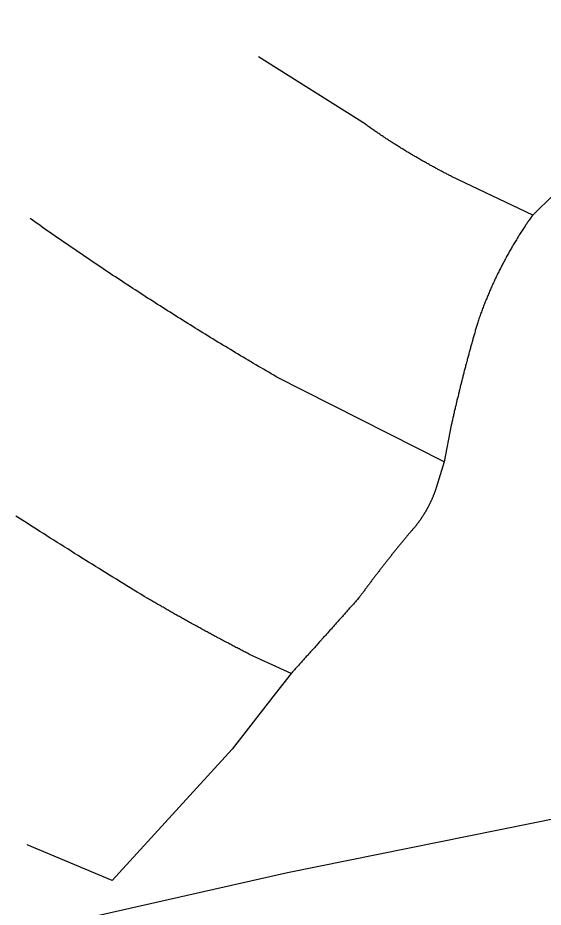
# Model space of a CAD drawing. Extents: x 1268485 to 1426702, y 514839 to 616766.
# Drawn here: x 1365093 to 1365614, y 575192 to 576074 of the extents above; entities that cross this region are included whole.
import ezdxf

# ---------------------------------------------------------------- set-up
doc = ezdxf.new("R2010")
doc.units = 0
doc.layers.add('Old_Level_35', color=7, linetype='Continuous')
doc.layers.add('Old_Level_56', color=7, linetype='Continuous')

msp = doc.modelspace()

# ---------------------------------------------------------------- linework, layer by layer
at = {"layer": 'Old_Level_35'}
for p, q in [((1365437.62, 575968.337), (1365331.608, 576035.389)), ((1365603.507, 575878.114), (1365523.024, 575916.664)), ((1365624.422, 575898.671), (1365603.507, 575878.114)), ((1365515.745, 575633.743), (1365349.242, 575717.917)), ((1365522.716, 575669.883), (1365515.745, 575633.743)), ((1365515.745, 575633.743), (1365507.85, 575607.804)), ((1365363.904, 575423.616), (1365322.791, 575442.635)), ((1365186.534, 575218.513), (1365102.155, 575253.935))]:
    msp.add_line(p, q, dxfattribs=at)
for points in [[(1365523.024, 575916.664), (1365522.101, 575917.176), (1365521.281, 575917.638), (1365520.358, 575918.048), (1365519.538, 575918.561), (1365518.513, 575919.022), (1365517.59, 575919.432), (1365516.77, 575919.944), (1365515.847, 575920.355), (1365515.027, 575920.867), (1365514.104, 575921.329), (1365513.079, 575921.79), (1365512.259, 575922.252), (1365511.336, 575922.764), (1365510.516, 575923.174), (1365509.593, 575923.687), (1365508.773, 575924.2), (1365507.85, 575924.61), (1365507.03, 575925.122), (1365506.107, 575925.635), (1365505.082, 575926.045), (1365504.262, 575926.558), (1365503.339, 575927.07), (1365502.519, 575927.583), (1365501.596, 575927.993), (1365500.776, 575928.506), (1365499.853, 575929.018), (1365499.033, 575929.479), (1365498.11, 575929.992), (1365497.29, 575930.505), (1365496.367, 575931.017), (1365495.547, 575931.427), (1365494.624, 575931.94), (1365493.702, 575932.453), (1365492.881, 575932.914), (1365491.959, 575933.427), (1365491.138, 575933.991), (1365490.216, 575934.503), (1365489.395, 575935.016), (1365488.473, 575935.478), (1365487.653, 575935.99), (1365486.73, 575936.503), (1365485.91, 575937.015), (1365484.987, 575937.476), (1365484.167, 575938.041), (1365483.244, 575938.553), (1365482.424, 575939.066), (1365481.501, 575939.579), (1365480.578, 575940.142), (1365479.758, 575940.604), (1365478.835, 575941.116), (1365478.015, 575941.68), (1365477.297, 575942.193), (1365476.375, 575942.757), (1365475.452, 575943.27), (1365474.632, 575943.73), (1365473.709, 575944.295), (1365472.889, 575944.807), (1365471.966, 575945.371), (1365471.146, 575945.884), (1365470.326, 575946.448), (1365469.505, 575947.011), (1365468.583, 575947.524), (1365467.763, 575948.088), (1365466.84, 575948.549), (1365466.02, 575949.114), (1365465.199, 575949.677), (1365464.379, 575950.241), (1365463.456, 575950.754), (1365462.636, 575951.317), (1365461.919, 575951.882), (1365460.996, 575952.445), (1365460.176, 575952.958), (1365459.253, 575953.522), (1365458.33, 575954.086), (1365457.612, 575954.65), (1365456.792, 575955.213), (1365455.869, 575955.726), (1365455.152, 575956.29), (1365454.229, 575956.854), (1365453.409, 575957.418), (1365452.486, 575957.931), (1365451.768, 575958.494), (1365450.846, 575959.109), (1365450.025, 575959.674), (1365449.205, 575960.237), (1365448.385, 575960.801), (1365447.462, 575961.365), (1365446.745, 575961.929), (1365445.924, 575962.493), (1365445.002, 575963.057), (1365444.284, 575963.621), (1365443.361, 575964.236), (1365442.541, 575964.8), (1365441.721, 575965.363), (1365440.901, 575965.928), (1365440.08, 575966.543), (1365439.26, 575967.106), (1365438.338, 575967.671), (1365437.62, 575968.337)], [(1365349.242, 575717.917), (1365346.782, 575719.455), (1365344.219, 575720.941), (1365341.758, 575722.377), (1365339.092, 575723.864), (1365336.632, 575725.35), (1365334.171, 575726.837), (1365331.608, 575728.323), (1365329.045, 575729.81), (1365326.482, 575731.297), (1365324.021, 575732.834), (1365321.458, 575734.321), (1365318.997, 575735.808), (1365316.332, 575737.295), (1365313.871, 575738.833), (1365311.41, 575740.319), (1365308.847, 575741.806), (1365306.387, 575743.292), (1365303.926, 575744.882), (1365301.363, 575746.368), (1365298.902, 575747.855), (1365296.339, 575749.444), (1365293.776, 575750.931), (1365291.213, 575752.417), (1365288.752, 575754.006), (1365286.291, 575755.493), (1365283.728, 575757.082), (1365281.268, 575758.568), (1365278.704, 575760.106), (1365276.244, 575761.644), (1365273.783, 575763.182), (1365271.22, 575764.772), (1365268.759, 575766.31), (1365266.299, 575767.796), (1365263.736, 575769.385), (1365261.378, 575770.923), (1365258.917, 575772.512), (1365256.354, 575774.05), (1365253.893, 575775.639), (1365251.33, 575777.177), (1365248.869, 575778.766), (1365246.409, 575780.304), (1365243.846, 575781.894), (1365241.488, 575783.431), (1365239.027, 575785.02), (1365236.464, 575786.558), (1365234.003, 575788.198), (1365231.543, 575789.736), (1365229.082, 575791.326), (1365226.621, 575792.864), (1365224.161, 575794.504), (1365221.597, 575796.042), (1365219.239, 575797.683), (1365216.779, 575799.271), (1365214.216, 575800.861), (1365211.858, 575802.45), (1365209.397, 575804.039), (1365206.834, 575805.628), (1365204.476, 575807.268), (1365202.015, 575808.858), (1365199.452, 575810.498), (1365197.094, 575812.087), (1365194.633, 575813.677), (1365192.173, 575815.317), (1365189.712, 575816.957), (1365187.251, 575818.546), (1365184.893, 575820.187), (1365182.33, 575821.827), (1365179.972, 575823.417), (1365177.511, 575825.057), (1365175.153, 575826.697), (1365172.59, 575828.338), (1365170.232, 575829.927), (1365167.771, 575831.567), (1365165.413, 575833.259), (1365162.85, 575834.9), (1365160.492, 575836.488), (1365158.031, 575838.18), (1365155.673, 575839.821), (1365153.11, 575841.461), (1365150.752, 575843.102), (1365148.394, 575844.742), (1365145.831, 575846.433), (1365143.473, 575848.074), (1365141.115, 575849.766), (1365138.654, 575851.457), (1365136.296, 575853.047), (1365133.835, 575854.738), (1365131.375, 575856.43), (1365129.016, 575858.07), (1365126.658, 575859.762), (1365124.3, 575861.454), (1365121.737, 575863.145), (1365119.379, 575864.837), (1365117.021, 575866.478), (1365114.663, 575868.169), (1365112.1, 575869.861), (1365109.742, 575871.552), (1365107.383, 575873.244), (1365105.025, 575874.936)], [(1365603.507, 575878.114), (1365602.789, 575877.14), (1365601.969, 575876.115), (1365601.354, 575875.141), (1365600.636, 575874.115), (1365600.021, 575873.193), (1365599.201, 575872.167), (1365598.586, 575871.194), (1365597.868, 575870.168), (1365597.253, 575869.194), (1365596.535, 575868.169), (1365595.92, 575867.195), (1365595.202, 575866.118), (1365594.485, 575865.145), (1365593.87, 575864.119), (1365593.254, 575863.145), (1365592.537, 575862.12), (1365591.922, 575861.044), (1365591.204, 575860.069), (1365590.589, 575859.044), (1365589.974, 575858.019), (1365589.256, 575856.993), (1365588.641, 575856.02), (1365588.026, 575854.943), (1365587.41, 575853.918), (1365586.795, 575852.892), (1365586.078, 575851.867), (1365585.462, 575850.791), (1365584.847, 575849.766), (1365584.232, 575848.741), (1365583.617, 575847.664), (1365583.002, 575846.638), (1365582.489, 575845.613), (1365581.874, 575844.588), (1365581.259, 575843.512), (1365580.644, 575842.435), (1365580.029, 575841.359), (1365579.516, 575840.384), (1365578.901, 575839.308), (1365578.286, 575838.231), (1365577.67, 575837.206), (1365577.158, 575836.13), (1365576.543, 575835.053), (1365576.03, 575833.977), (1365575.415, 575832.952), (1365574.8, 575831.875), (1365574.287, 575830.798), (1365573.672, 575829.671), (1365573.159, 575828.645), (1365572.647, 575827.568), (1365572.031, 575826.492), (1365571.519, 575825.415), (1365570.904, 575824.288), (1365570.391, 575823.262), (1365569.878, 575822.186), (1365569.263, 575821.059), (1365568.751, 575819.982), (1365568.238, 575818.956), (1365567.725, 575817.829), (1365567.213, 575816.752), (1365566.598, 575815.625), (1365566.085, 575814.548), (1365565.675, 575813.42), (1365565.162, 575812.395), (1365564.65, 575811.267), (1365564.137, 575810.191), (1365563.624, 575809.063), (1365563.112, 575807.935), (1365562.599, 575806.858), (1365562.086, 575805.73), (1365561.676, 575804.603), (1365561.164, 575803.475), (1365560.754, 575802.45), (1365560.241, 575801.322), (1365559.728, 575800.194), (1365559.216, 575799.066), (1365558.703, 575797.938), (1365558.396, 575796.862), (1365557.883, 575795.735), (1365557.37, 575794.607), (1365556.96, 575793.479), (1365556.55, 575792.351), (1365556.14, 575791.274), (1365555.627, 575790.146), (1365555.217, 575789.019), (1365554.705, 575787.891), (1365554.397, 575786.763), (1365553.884, 575785.635), (1365553.474, 575784.457), (1365552.962, 575783.329), (1365552.654, 575782.201), (1365552.244, 575781.073), (1365551.731, 575779.946), (1365551.424, 575778.818), (1365551.014, 575777.638), (1365550.604, 575776.511), (1365550.091, 575775.383), (1365549.783, 575774.255), (1365549.373, 575773.076), (1365548.963, 575771.949)], [(1365548.963, 575771.949), (1365548.656, 575770.923), (1365548.348, 575769.898), (1365548.143, 575768.873), (1365547.733, 575767.898), (1365547.528, 575766.822), (1365547.22, 575765.797), (1365546.913, 575764.772), (1365546.605, 575763.746), (1365546.4, 575762.772), (1365545.99, 575761.696), (1365545.785, 575760.671), (1365545.477, 575759.696), (1365545.17, 575758.62), (1365544.862, 575757.646), (1365544.657, 575756.57), (1365544.247, 575755.544), (1365544.042, 575754.57), (1365543.734, 575753.494), (1365543.427, 575752.519), (1365543.119, 575751.443), (1365542.914, 575750.418), (1365542.607, 575749.444), (1365542.299, 575748.368), (1365541.991, 575747.393), (1365541.786, 575746.317), (1365541.376, 575745.292), (1365541.171, 575744.266), (1365540.864, 575743.241), (1365540.659, 575742.267), (1365540.351, 575741.191), (1365540.043, 575740.165), (1365539.736, 575739.14), (1365539.531, 575738.115), (1365539.223, 575737.038), (1365538.916, 575736.064), (1365538.608, 575734.987), (1365538.403, 575734.014), (1365538.095, 575732.937), (1365537.89, 575731.963), (1365537.48, 575730.886), (1365537.275, 575729.861), (1365536.968, 575728.888), (1365536.763, 575727.811), (1365536.455, 575726.837), (1365536.25, 575725.76), (1365536.045, 575724.735), (1365535.635, 575723.71), (1365535.327, 575722.684), (1365535.122, 575721.608), (1365534.917, 575720.634), (1365534.609, 575719.558), (1365534.404, 575718.583), (1365534.097, 575717.507), (1365533.892, 575716.482), (1365533.584, 575715.457), (1365533.277, 575714.431), (1365532.969, 575713.354), (1365532.764, 575712.329), (1365532.456, 575711.304), (1365532.251, 575710.228), (1365532.046, 575709.253), (1365531.739, 575708.177), (1365531.534, 575707.203), (1365531.226, 575706.127), (1365531.021, 575705.102), (1365530.713, 575704.076), (1365530.508, 575703.051), (1365530.201, 575702.026), (1365529.996, 575701.001), (1365529.791, 575699.924), (1365529.483, 575698.898), (1365529.278, 575697.873), (1365528.971, 575696.797), (1365528.765, 575695.823), (1365528.458, 575694.746), (1365528.253, 575693.772), (1365528.048, 575692.696), (1365527.74, 575691.619), (1365527.535, 575690.645), (1365527.228, 575689.568), (1365527.023, 575688.543), (1365526.715, 575687.518), (1365526.51, 575686.442), (1365526.202, 575685.417), (1365525.997, 575684.391), (1365525.792, 575683.366), (1365525.485, 575682.289), (1365525.382, 575681.264), (1365525.075, 575680.239), (1365524.87, 575679.213), (1365524.664, 575678.188), (1365524.357, 575677.112), (1365524.152, 575676.087), (1365523.844, 575675.061), (1365523.639, 575673.984), (1365523.332, 575673.011), (1365523.229, 575671.934), (1365523.024, 575670.858), (1365522.716, 575669.883)], [(1365507.85, 575607.804), (1365507.748, 575607.394), (1365507.543, 575606.932), (1365507.338, 575606.42), (1365507.235, 575606.01), (1365507.133, 575605.549), (1365506.825, 575605.087), (1365506.722, 575604.626), (1365506.62, 575604.164), (1365506.415, 575603.703), (1365506.21, 575603.242), (1365506.107, 575602.831), (1365505.902, 575602.37), (1365505.8, 575601.858), (1365505.595, 575601.448), (1365505.39, 575600.986), (1365505.287, 575600.576), (1365504.979, 575600.115), (1365504.877, 575599.602), (1365504.672, 575599.192), (1365504.467, 575598.73), (1365504.262, 575598.32), (1365504.159, 575597.859), (1365503.852, 575597.449), (1365503.749, 575596.987), (1365503.544, 575596.577), (1365503.339, 575596.116), (1365503.134, 575595.604), (1365502.826, 575595.194), (1365502.724, 575594.732), (1365502.519, 575594.322), (1365502.211, 575593.861), (1365502.109, 575593.451), (1365501.904, 575592.989), (1365501.596, 575592.579), (1365501.494, 575592.118), (1365501.289, 575591.708), (1365500.981, 575591.298), (1365500.878, 575590.888), (1365500.673, 575590.426), (1365500.366, 575590.016), (1365500.161, 575589.555), (1365499.853, 575589.145), (1365499.751, 575588.683), (1365499.546, 575588.273), (1365499.238, 575587.863), (1365499.033, 575587.453), (1365498.725, 575586.992), (1365498.52, 575586.581), (1365498.213, 575586.171), (1365498.11, 575585.761), (1365497.905, 575585.299), (1365497.598, 575584.889), (1365497.393, 575584.479), (1365497.085, 575584.069), (1365496.88, 575583.608), (1365496.675, 575583.249), (1365496.367, 575582.788), (1365496.162, 575582.378), (1365495.855, 575582.019), (1365495.65, 575581.558), (1365495.342, 575581.198), (1365495.137, 575580.737), (1365494.829, 575580.378), (1365494.522, 575579.917), (1365494.214, 575579.507), (1365494.009, 575579.148), (1365493.702, 575578.738), (1365493.497, 575578.328), (1365493.291, 575577.918), (1365492.984, 575577.507), (1365492.779, 575577.149), (1365492.369, 575576.687), (1365492.164, 575576.329), (1365491.856, 575575.919), (1365491.651, 575575.509), (1365491.241, 575575.149), (1365491.036, 575574.739), (1365490.728, 575574.329), (1365490.523, 575573.919), (1365490.113, 575573.561), (1365489.908, 575573.201), (1365489.601, 575572.791), (1365489.293, 575572.381), (1365488.985, 575572.023), (1365488.78, 575571.613), (1365488.37, 575571.253), (1365488.165, 575570.895), (1365487.858, 575570.485), (1365487.55, 575570.126), (1365487.242, 575569.767), (1365486.832, 575569.305), (1365486.627, 575568.947), (1365486.217, 575568.588), (1365486.012, 575568.178), (1365485.705, 575567.819), (1365485.397, 575567.512), (1365485.089, 575567.101), (1365484.782, 575566.742), (1365484.474, 575566.384)], [(1365221.7, 575497.999), (1365218.214, 575500.1), (1365214.831, 575502.253), (1365211.345, 575504.356), (1365207.859, 575506.457), (1365204.373, 575508.559), (1365200.99, 575510.712), (1365197.504, 575512.814), (1365194.018, 575514.916), (1365190.635, 575517.12), (1365187.149, 575519.273), (1365183.765, 575521.375), (1365180.279, 575523.476), (1365176.794, 575525.629), (1365173.41, 575527.834), (1365169.924, 575529.935), (1365166.541, 575532.088), (1365162.953, 575534.241), (1365159.467, 575536.395), (1365156.083, 575538.497), (1365152.597, 575540.701), (1365149.214, 575542.803), (1365145.728, 575545.007), (1365142.345, 575547.211), (1365138.859, 575549.313), (1365135.476, 575551.518), (1365131.99, 575553.671), (1365128.606, 575555.824), (1365125.12, 575557.977), (1365121.737, 575560.181), (1365118.354, 575562.385), (1365114.868, 575564.538), (1365111.485, 575566.742), (1365107.999, 575568.947), (1365104.615, 575571.151), (1365101.232, 575573.304), (1365097.746, 575575.509), (1365094.363, 575577.713), (1365090.979, 575579.866)], [(1365484.474, 575566.384), (1365483.859, 575565.666), (1365483.346, 575565.051), (1365482.731, 575564.384), (1365482.219, 575563.769), (1365481.604, 575563.051), (1365481.091, 575562.436), (1365480.476, 575561.77), (1365479.963, 575561.103), (1365479.45, 575560.437), (1365478.835, 575559.822), (1365478.425, 575559.104), (1365477.708, 575558.489), (1365477.297, 575557.822), (1365476.785, 575557.207), (1365476.17, 575556.49), (1365475.657, 575555.874), (1365475.042, 575555.208), (1365474.529, 575554.491), (1365474.017, 575553.876), (1365473.401, 575553.209), (1365472.889, 575552.543), (1365472.376, 575551.876), (1365471.761, 575551.21), (1365471.248, 575550.543), (1365470.736, 575549.877), (1365470.121, 575549.262), (1365469.608, 575548.544), (1365469.095, 575547.877), (1365468.48, 575547.262), (1365467.968, 575546.545), (1365467.455, 575545.879), (1365466.84, 575545.263), (1365466.327, 575544.546), (1365465.917, 575543.879), (1365465.199, 575543.213), (1365464.789, 575542.546), (1365464.277, 575541.88), (1365463.661, 575541.213), (1365463.149, 575540.547), (1365462.636, 575539.88), (1365462.124, 575539.163), (1365461.508, 575538.497), (1365460.996, 575537.882), (1365460.483, 575537.164), (1365459.868, 575536.497), (1365459.355, 575535.831), (1365458.843, 575535.164), (1365458.33, 575534.498), (1365457.715, 575533.831), (1365457.202, 575533.114), (1365456.792, 575532.448), (1365456.28, 575531.833), (1365455.664, 575531.115), (1365455.152, 575530.448), (1365454.639, 575529.73), (1365454.127, 575529.064), (1365453.614, 575528.449), (1365452.999, 575527.731), (1365452.486, 575527.065), (1365451.973, 575526.399), (1365451.461, 575525.681), (1365451.051, 575525.014), (1365450.333, 575524.296), (1365449.923, 575523.63), (1365449.41, 575523.015), (1365448.898, 575522.298), (1365448.385, 575521.631), (1365447.77, 575520.913), (1365447.257, 575520.247), (1365446.745, 575519.58), (1365446.232, 575518.863), (1365445.719, 575518.197), (1365445.207, 575517.479), (1365444.797, 575516.812), (1365444.079, 575516.146), (1365443.669, 575515.428), (1365443.156, 575514.762), (1365442.644, 575514.044), (1365442.131, 575513.378), (1365441.618, 575512.711), (1365441.106, 575511.993), (1365440.593, 575511.327), (1365439.978, 575510.61), (1365439.465, 575509.943), (1365438.953, 575509.225), (1365438.543, 575508.559), (1365438.03, 575507.892), (1365437.517, 575507.175), (1365437.005, 575506.509), (1365436.492, 575505.791), (1365435.979, 575505.124), (1365435.467, 575504.458), (1365434.954, 575503.74), (1365434.339, 575503.074), (1365433.826, 575502.356), (1365433.416, 575501.69), (1365432.904, 575501.023), (1365432.391, 575500.305), (1365431.878, 575499.588)], [(1365322.791, 575442.635), (1365321.663, 575443.148), (1365320.638, 575443.711), (1365319.612, 575444.275), (1365318.587, 575444.736), (1365317.459, 575445.301), (1365316.537, 575445.813), (1365315.511, 575446.377), (1365314.486, 575446.889), (1365313.358, 575447.454), (1365312.333, 575448.017), (1365311.41, 575448.479), (1365310.385, 575449.042), (1365309.257, 575449.607), (1365308.232, 575450.119), (1365307.207, 575450.683), (1365306.284, 575451.247), (1365305.156, 575451.76), (1365304.131, 575452.323), (1365303.106, 575452.887), (1365302.08, 575453.4), (1365301.158, 575453.964), (1365300.03, 575454.476), (1365299.005, 575454.989), (1365297.979, 575455.553), (1365296.954, 575456.117), (1365295.826, 575456.681), (1365294.904, 575457.194), (1365293.878, 575457.757), (1365292.853, 575458.321), (1365291.828, 575458.885), (1365290.7, 575459.397), (1365289.777, 575459.962), (1365288.752, 575460.525), (1365287.727, 575461.038), (1365286.702, 575461.602), (1365285.676, 575462.166), (1365284.651, 575462.678), (1365283.626, 575463.243), (1365282.6, 575463.806), (1365281.575, 575464.37), (1365280.652, 575464.934), (1365279.525, 575465.498), (1365278.499, 575466.062), (1365277.474, 575466.626), (1365276.551, 575467.139), (1365275.526, 575467.702), (1365274.398, 575468.266), (1365273.373, 575468.83), (1365272.348, 575469.394), (1365271.425, 575469.958), (1365270.4, 575470.522), (1365269.375, 575471.085), (1365268.349, 575471.65), (1365267.222, 575472.213), (1365266.299, 575472.726), (1365265.274, 575473.29), (1365264.248, 575473.854), (1365263.223, 575474.418), (1365262.3, 575474.981), (1365261.275, 575475.546), (1365260.147, 575476.109), (1365259.122, 575476.674), (1365258.097, 575477.237), (1365257.174, 575477.801), (1365256.149, 575478.365), (1365255.123, 575478.98), (1365254.098, 575479.544), (1365253.175, 575480.108), (1365252.048, 575480.672), (1365251.022, 575481.236), (1365249.997, 575481.8), (1365248.972, 575482.363), (1365248.049, 575482.928), (1365247.024, 575483.491), (1365245.999, 575484.106), (1365244.973, 575484.671), (1365244.051, 575485.234), (1365243.025, 575485.798), (1365241.898, 575486.362), (1365240.872, 575486.977), (1365239.847, 575487.541), (1365238.924, 575488.105), (1365237.899, 575488.669), (1365236.874, 575489.335), (1365235.849, 575489.899), (1365234.926, 575490.463), (1365233.901, 575490.975), (1365232.875, 575491.642), (1365231.85, 575492.206), (1365230.825, 575492.77), (1365229.902, 575493.334), (1365228.774, 575493.949), (1365227.749, 575494.513), (1365226.724, 575495.077), (1365225.801, 575495.692), (1365224.776, 575496.256), (1365223.751, 575496.819), (1365222.725, 575497.435), (1365221.7, 575497.999)], [(1365431.878, 575499.588), (1365431.263, 575498.819), (1365430.546, 575498.05), (1365429.828, 575497.23), (1365429.11, 575496.512), (1365428.495, 575495.743), (1365427.777, 575494.923), (1365427.162, 575494.205), (1365426.547, 575493.436), (1365425.727, 575492.616), (1365425.112, 575491.898), (1365424.394, 575491.13), (1365423.779, 575490.309), (1365422.959, 575489.54), (1365422.343, 575488.822), (1365421.626, 575488.054), (1365421.011, 575487.234), (1365420.293, 575486.516), (1365419.575, 575485.747), (1365418.858, 575484.926), (1365418.242, 575484.209), (1365417.525, 575483.44), (1365416.91, 575482.62), (1365416.089, 575481.851), (1365415.474, 575481.133), (1365414.757, 575480.313), (1365414.141, 575479.544), (1365413.424, 575478.827), (1365412.706, 575478.057), (1365411.988, 575477.237), (1365411.373, 575476.519), (1365410.655, 575475.751), (1365410.04, 575474.931), (1365409.425, 575474.213), (1365408.605, 575473.444), (1365407.99, 575472.623), (1365407.272, 575471.855), (1365406.657, 575471.137), (1365405.837, 575470.368), (1365405.222, 575469.548), (1365404.504, 575468.83), (1365403.889, 575468.061), (1365403.171, 575467.241), (1365402.453, 575466.523), (1365401.736, 575465.754), (1365401.121, 575464.986), (1365400.403, 575464.165), (1365399.788, 575463.448), (1365398.968, 575462.678), (1365398.352, 575461.858), (1365397.635, 575461.14), (1365397.02, 575460.372), (1365396.199, 575459.603), (1365395.584, 575458.834), (1365394.866, 575458.065), (1365394.251, 575457.296), (1365393.534, 575456.578), (1365392.918, 575455.758), (1365392.098, 575454.989), (1365391.483, 575454.271), (1365390.765, 575453.451), (1365390.15, 575452.682), (1365389.33, 575451.913), (1365388.715, 575451.195), (1365387.997, 575450.375), (1365387.382, 575449.607), (1365386.664, 575448.889), (1365386.049, 575448.12), (1365385.229, 575447.299), (1365384.614, 575446.582), (1365383.896, 575445.813), (1365383.281, 575445.044), (1365382.461, 575444.275), (1365381.743, 575443.506), (1365381.128, 575442.737), (1365380.41, 575442.02), (1365379.795, 575441.2), (1365378.975, 575440.43), (1365378.36, 575439.712), (1365377.642, 575438.944), (1365377.027, 575438.124), (1365376.207, 575437.354), (1365375.592, 575436.637), (1365374.874, 575435.868), (1365374.259, 575435.048), (1365373.541, 575434.33), (1365372.926, 575433.561), (1365372.106, 575432.792), (1365371.491, 575432.075), (1365370.773, 575431.254), (1365370.158, 575430.485), (1365369.338, 575429.767), (1365368.722, 575428.999), (1365368.005, 575428.179), (1365367.39, 575427.461), (1365366.672, 575426.692), (1365365.852, 575425.923), (1365365.236, 575425.205), (1365364.519, 575424.385), (1365363.904, 575423.616)], [(1365363.904, 575423.616), (1365348.012, 575403.675), (1365305.361, 575348.619), (1365186.534, 575218.513)]]:
    msp.add_lwpolyline(points, dxfattribs=at)
at = {"layer": 'Old_Level_56'}
for points in [[(1365360.355, 575226.175), (1365868.875, 575328.989), (1366177.841, 575404.042), (1366437.193, 575477.314), (1366685.275, 575517.75), (1367338.867, 575670.27), (1367750.792, 575755.821), (1368087.675, 575880.902), (1368420.319, 576004.067), (1368676.189, 576090.759), (1369142.132, 576265.265), (1369724.805, 576473.24), (1370025.203, 576585.048), (1370349.685, 576700.374), (1370678.407, 576817.614), (1370920.276, 576904.588)], [(1362316.069, 574560.923), (1362804.829, 574676.142), (1363295.186, 574771.319), (1363737.663, 574873.663), (1363795.829, 574880.495), (1364288.588, 574995.634), (1364803.149, 575100.328), (1365360.355, 575226.175)]]:
    msp.add_lwpolyline(points, dxfattribs=at)

doc.saveas('drawing.dxf')
